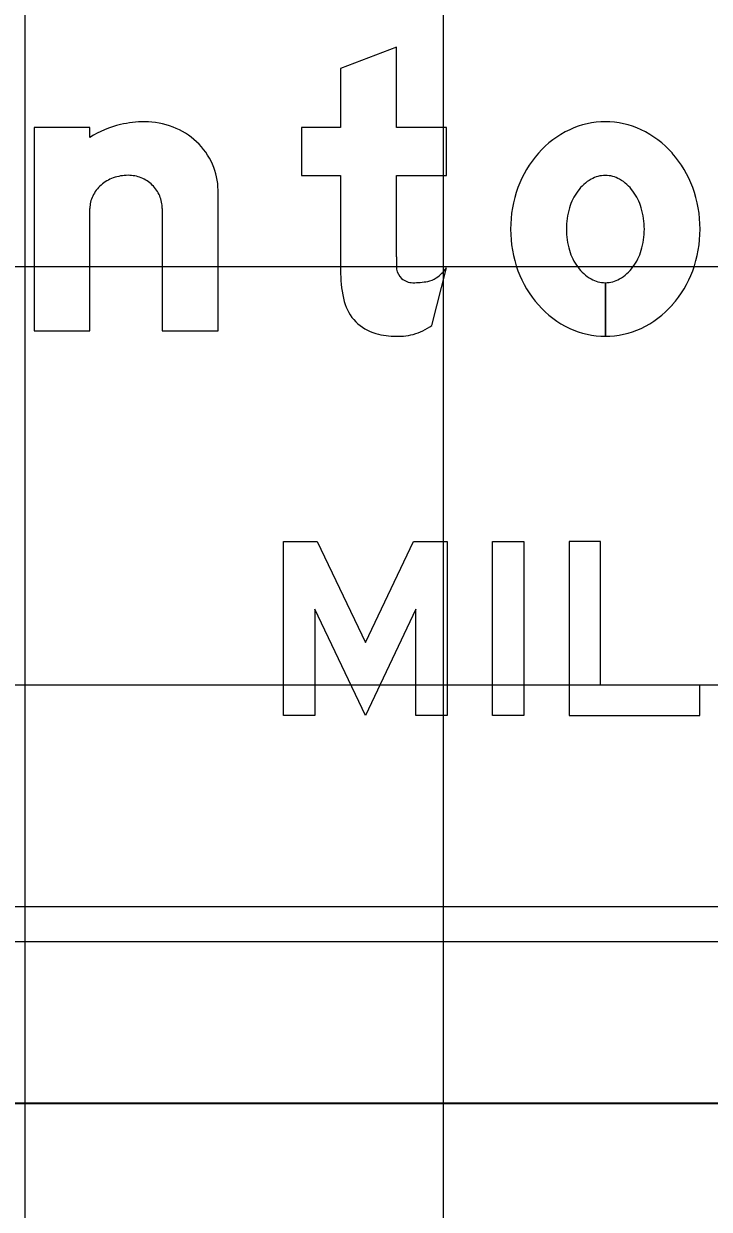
# Model space of a CAD drawing. Extents: x 1797809 to 2198143, y 249608 to 1237864.
# Drawn here: x 2194749.68 to 2194752.96, y 1237299.6 to 1237305.27 of the extents above; entities that cross this region are included whole.
import ezdxf

# ---------------------------------------------------------------- set-up
doc = ezdxf.new("R2010")
doc.units = 0
for name, color, linetype in [('GSBWFILL', 7, 'Continuous'), ('GSCOLORFILL', 7, 'Continuous'), ('GSDIMS', 7, 'Continuous'), ('GSOUTLINE', 7, 'Continuous'), ('GSSHT', 7, 'Continuous')]:
    doc.layers.add(name, color=color, linetype=linetype)

msp = doc.modelspace()

# ---------------------------------------------------------------- linework, layer by layer
at = {"layer": 'GSBWFILL'}
for p, q in [((2194750.344, 1237304.3828), (2194750.344, 1237303.7986)), ((2194751.6325, 1237303.8233), (2194751.7026, 1237304.0991)), ((2194752.4619, 1237303.7719), (2194752.4619, 1237304.0283)), ((2194752.4619, 1237304.0283), (2194752.4619, 1237303.7719))]:
    msp.add_line(p, q, dxfattribs=at)
for points in [[(2194751.4629, 1237304.1515), (2194751.4629, 1237304.5412), (2194751.7026, 1237304.5412), (2194751.7026, 1237304.7709), (2194751.4629, 1237304.7709), (2194751.4629, 1237305.1539), (2194751.1965, 1237305.0528), (2194751.1965, 1237304.7709), (2194751.01, 1237304.7709), (2194751.01, 1237304.5412), (2194751.1965, 1237304.5412), (2194751.1965, 1237304.071)], [(2194749.9977, 1237304.7228), (2194749.9977, 1237304.7709), (2194749.7313, 1237304.7709), (2194749.7313, 1237303.7986), (2194749.9977, 1237303.7986), (2194749.9977, 1237304.3828)], [(2194750.344, 1237303.7986), (2194750.6104, 1237303.7986), (2194750.6104, 1237304.4704)]]:
    msp.add_lwpolyline(points, dxfattribs=at)
for points in [[(2194751.3149, 1237302.3077), (2194751.5447, 1237302.7912), (2194751.7061, 1237302.7912), (2194751.7061, 1237301.9587), (2194751.5563, 1237301.9587), (2194751.5563, 1237302.4666), (2194751.3149, 1237301.9587), (2194751.0734, 1237302.4666), (2194751.0734, 1237301.9587), (2194750.9236, 1237301.9587), (2194750.9236, 1237302.7912), (2194751.085, 1237302.7912)], [(2194751.9226, 1237301.9587), (2194751.9226, 1237302.7912), (2194752.0724, 1237302.7912), (2194752.0724, 1237301.9587)], [(2194752.9133, 1237301.9587), (2194752.9133, 1237302.1044), (2194752.4387, 1237302.1044), (2194752.4387, 1237302.7912), (2194752.2889, 1237302.7912), (2194752.2889, 1237301.9587)]]:
    msp.add_lwpolyline(points, close=True, dxfattribs=at)
for centre, major_axis, ratio, start_param, end_param in [((2194750.2554, 1237304.3182), (0, 0.4797), 0.999997, 0.235088, 0.567132), ((2194750.2599, 1237304.2647), (0, 0.5328), 0.999997, 0, 0.219986), ((2194750.2599, 1237304.4225), (0, 0.375), 0.999997, 5.914285, 6.283185), ((2194750.2689, 1237304.4459), (0, 0.35), 0.999997, 5.532258, 5.914285), ((2194752.4872, 1237304.3422), (0, 0.461), 0.999994, 0.438571, 0.847388), ((2194752.4619, 1237304.3962), (0, 0.4014), 0.999994, 0, 0.438571), ((2194752.4619, 1237304.3962), (0, 0.4014), 0.999994, 5.844614, 6.283185), ((2194752.4366, 1237304.3422), (0, 0.461), 0.999994, 5.435798, 5.844614), ((2194750.2829, 1237304.4608), (0, 0.3295), 0.999997, 5.130076, 5.532258), ((2194752.5266, 1237304.3074), (0, 0.5136), 0.999994, 0.847388, 1.220117), ((2194752.3971, 1237304.3074), (0, 0.5136), 0.999994, 5.063069, 5.435798), ((2194750.3045, 1237304.4704), (0, 0.3059), 0.999997, 4.712389, 5.130076), ((2194750.1715, 1237304.3568), (0, 0.1833), 0.999997, 0.345704, 0.715718), ((2194750.1804, 1237304.332), (0, 0.2097), 0.999997, 0, 0.345704), ((2194750.1804, 1237304.3734), (0, 0.1683), 0.999997, 5.900624, 6.283185), ((2194750.1822, 1237304.378), (0, 0.1634), 0.999997, 5.51227, 5.900624), ((2194752.4944, 1237304.3465), (0, 0.2033), 0.999994, 0.517724, 0.942), ((2194752.4619, 1237304.4036), (0, 0.1375), 0.999994, 0, 0.517724), ((2194752.4619, 1237304.4036), (0, 0.1375), 0.999994, 5.765461, 6.283185), ((2194752.4293, 1237304.3465), (0, 0.2033), 0.999994, 5.341185, 5.765461), ((2194750.1577, 1237304.3726), (0, 0.1623), 0.999997, 0.715718, 1.126231), ((2194750.1851, 1237304.3809), (0, 0.1593), 0.999997, 5.115435, 5.51227), ((2194752.5885, 1237304.2847), (0, 0.5795), 0.999994, 1.220117, 1.570796), ((2194752.5457, 1237304.3092), (0, 0.2668), 0.999994, 0.942, 1.278197), ((2194752.378, 1237304.3092), (0, 0.2668), 0.999994, 5.004989, 5.341185), ((2194752.3353, 1237304.2847), (0, 0.5795), 0.999994, 4.712389, 5.063069), ((2194750.1364, 1237304.3828), (0, 0.1388), 0.999997, 1.126231, 1.570796), ((2194750.1895, 1237304.3828), (0, 0.1545), 0.999997, 4.712389, 5.115435), ((2194752.6268, 1237304.2847), (0, 0.3514), 0.999994, 1.278197, 1.570796), ((2194752.297, 1237304.2847), (0, 0.3514), 0.999994, 4.712389, 5.004989), ((2194752.5885, 1237304.2847), (0, 0.5795), 0.999994, 1.570796, 1.921476), ((2194752.6268, 1237304.2847), (0, 0.3514), 0.999994, 1.570796, 1.863396), ((2194752.297, 1237304.2847), (0, 0.3514), 0.999994, 4.419789, 4.712389), ((2194752.3353, 1237304.2847), (0, 0.5795), 0.999994, 4.361709, 4.712389), ((2194752.5457, 1237304.2603), (0, 0.2668), 0.999994, 1.863396, 2.199593), ((2194752.378, 1237304.2603), (0, 0.2668), 0.999994, 4.083593, 4.419789), ((2194753.1305, 1237304.1515), (0, 1.6676), 0.999992, 1.570796, 1.606005), ((2194751.7133, 1237304.071), (0, 0.5169), 0.999992, 1.570796, 1.830698), ((2194751.5394, 1237304.1058), (0, 0.0766), 0.999992, 1.74085, 2.407828), ((2194751.5273, 1237304.2298), (0, 0.2187), 0.999992, 3.756278, 4.071638), ((2194752.5266, 1237304.2621), (0, 0.5136), 0.999994, 1.921476, 2.294205), ((2194752.4944, 1237304.223), (0, 0.2033), 0.999994, 2.199593, 2.623869), ((2194752.4293, 1237304.223), (0, 0.2033), 0.999994, 3.659317, 4.083593), ((2194752.3971, 1237304.2621), (0, 0.5136), 0.999994, 3.98898, 4.361709), ((2194751.5418, 1237304.1085), (0, 0.0802), 0.999992, 2.407828, 3.141593), ((2194751.5418, 1237304.449), (0, 0.4207), 0.999992, 3.141593, 3.310762), ((2194751.5958, 1237304.1328), (0, 0.0999), 0.999992, 3.310762, 3.756278), ((2194752.4619, 1237304.1659), (0, 0.1375), 0.999994, 2.623869, 3.141593), ((2194752.4619, 1237304.1659), (0, 0.1375), 0.999994, 3.142077, 3.659317), ((2194751.423, 1237303.9938), (0, 0.2165), 0.999992, 1.830698, 2.869526), ((2194752.4872, 1237304.2273), (0, 0.461), 0.999994, 2.294205, 2.703022), ((2194752.4366, 1237304.2273), (0, 0.461), 0.999994, 3.580164, 3.98898), ((2194751.4629, 1237304.1367), (0, 0.3648), 0.999992, 2.869526, 3.141593), ((2194751.4826, 1237303.989), (0, 0.2165), 0.999992, 3.205734, 3.427755), ((2194751.4543, 1237304.0854), (0, 0.3169), 0.999992, 3.427755, 3.738844), ((2194752.4619, 1237304.1733), (0, 0.4014), 0.999994, 2.703022, 3.141593), ((2194752.4619, 1237304.1733), (0, 0.4014), 0.999994, 3.141759, 3.580164), ((2194751.4629, 1237304.2972), (0, 0.5253), 0.999992, 3.141593, 3.205734)]:
    msp.add_ellipse(centre, major_axis=major_axis, ratio=ratio, start_param=start_param, end_param=end_param, dxfattribs=at)
at = {"layer": 'GSCOLORFILL'}
for p, q in [((2194750.344, 1237304.3828), (2194750.344, 1237303.7986)), ((2194751.6325, 1237303.8233), (2194751.7026, 1237304.0991)), ((2194752.4619, 1237303.7719), (2194752.4619, 1237304.0283)), ((2194752.4619, 1237304.0283), (2194752.4619, 1237303.7719)), ((2194756.3829, 1237301.0445), (2194744.8961, 1237301.0445)), ((2194744.8961, 1237300.878), (2194756.3829, 1237300.878))]:
    msp.add_line(p, q, dxfattribs=at)
for points in [[(2194751.4629, 1237304.1515), (2194751.4629, 1237304.5412), (2194751.7026, 1237304.5412), (2194751.7026, 1237304.7709), (2194751.4629, 1237304.7709), (2194751.4629, 1237305.1539), (2194751.1965, 1237305.0528), (2194751.1965, 1237304.7709), (2194751.01, 1237304.7709), (2194751.01, 1237304.5412), (2194751.1965, 1237304.5412), (2194751.1965, 1237304.071)], [(2194749.9977, 1237304.7228), (2194749.9977, 1237304.7709), (2194749.7313, 1237304.7709), (2194749.7313, 1237303.7986), (2194749.9977, 1237303.7986), (2194749.9977, 1237304.3828)], [(2194750.344, 1237303.7986), (2194750.6104, 1237303.7986), (2194750.6104, 1237304.4704)]]:
    msp.add_lwpolyline(points, dxfattribs=at)
for points in [[(2194751.3149, 1237302.3077), (2194751.5447, 1237302.7912), (2194751.7061, 1237302.7912), (2194751.7061, 1237301.9587), (2194751.5563, 1237301.9587), (2194751.5563, 1237302.4666), (2194751.3149, 1237301.9587), (2194751.0734, 1237302.4666), (2194751.0734, 1237301.9587), (2194750.9236, 1237301.9587), (2194750.9236, 1237302.7912), (2194751.085, 1237302.7912)], [(2194751.9226, 1237301.9587), (2194751.9226, 1237302.7912), (2194752.0724, 1237302.7912), (2194752.0724, 1237301.9587)], [(2194752.9133, 1237301.9587), (2194752.9133, 1237302.1044), (2194752.4387, 1237302.1044), (2194752.4387, 1237302.7912), (2194752.2889, 1237302.7912), (2194752.2889, 1237301.9587)]]:
    msp.add_lwpolyline(points, close=True, dxfattribs=at)
for centre, major_axis, ratio, start_param, end_param in [((2194750.2554, 1237304.3182), (0, 0.4797), 0.999997, 0.235088, 0.567132), ((2194750.2599, 1237304.2647), (0, 0.5328), 0.999997, 0, 0.219986), ((2194750.2599, 1237304.4225), (0, 0.375), 0.999997, 5.914285, 6.283185), ((2194750.2689, 1237304.4459), (0, 0.35), 0.999997, 5.532258, 5.914285), ((2194752.4872, 1237304.3422), (0, 0.461), 0.999994, 0.438571, 0.847388), ((2194752.4619, 1237304.3962), (0, 0.4014), 0.999994, 0, 0.438571), ((2194752.4619, 1237304.3962), (0, 0.4014), 0.999994, 5.844614, 6.283185), ((2194752.4366, 1237304.3422), (0, 0.461), 0.999994, 5.435798, 5.844614), ((2194750.2829, 1237304.4608), (0, 0.3295), 0.999997, 5.130076, 5.532258), ((2194752.5266, 1237304.3074), (0, 0.5136), 0.999994, 0.847388, 1.220117), ((2194752.3971, 1237304.3074), (0, 0.5136), 0.999994, 5.063069, 5.435798), ((2194750.3045, 1237304.4704), (0, 0.3059), 0.999997, 4.712389, 5.130076), ((2194750.1715, 1237304.3568), (0, 0.1833), 0.999997, 0.345704, 0.715718), ((2194750.1804, 1237304.332), (0, 0.2097), 0.999997, 0, 0.345704), ((2194750.1804, 1237304.3734), (0, 0.1683), 0.999997, 5.900624, 6.283185), ((2194750.1822, 1237304.378), (0, 0.1634), 0.999997, 5.51227, 5.900624), ((2194752.4944, 1237304.3465), (0, 0.2033), 0.999994, 0.517724, 0.942), ((2194752.4619, 1237304.4036), (0, 0.1375), 0.999994, 0, 0.517724), ((2194752.4619, 1237304.4036), (0, 0.1375), 0.999994, 5.765461, 6.283185), ((2194752.4293, 1237304.3465), (0, 0.2033), 0.999994, 5.341185, 5.765461), ((2194750.1577, 1237304.3726), (0, 0.1623), 0.999997, 0.715718, 1.126231), ((2194750.1851, 1237304.3809), (0, 0.1593), 0.999997, 5.115435, 5.51227), ((2194752.5885, 1237304.2847), (0, 0.5795), 0.999994, 1.220117, 1.570796), ((2194752.5457, 1237304.3092), (0, 0.2668), 0.999994, 0.942, 1.278197), ((2194752.378, 1237304.3092), (0, 0.2668), 0.999994, 5.004989, 5.341185), ((2194752.3353, 1237304.2847), (0, 0.5795), 0.999994, 4.712389, 5.063069), ((2194750.1364, 1237304.3828), (0, 0.1388), 0.999997, 1.126231, 1.570796), ((2194750.1895, 1237304.3828), (0, 0.1545), 0.999997, 4.712389, 5.115435), ((2194752.6268, 1237304.2847), (0, 0.3514), 0.999994, 1.278197, 1.570796), ((2194752.297, 1237304.2847), (0, 0.3514), 0.999994, 4.712389, 5.004989), ((2194752.5885, 1237304.2847), (0, 0.5795), 0.999994, 1.570796, 1.921476), ((2194752.6268, 1237304.2847), (0, 0.3514), 0.999994, 1.570796, 1.863396), ((2194752.297, 1237304.2847), (0, 0.3514), 0.999994, 4.419789, 4.712389), ((2194752.3353, 1237304.2847), (0, 0.5795), 0.999994, 4.361709, 4.712389), ((2194752.5457, 1237304.2603), (0, 0.2668), 0.999994, 1.863396, 2.199593), ((2194752.378, 1237304.2603), (0, 0.2668), 0.999994, 4.083593, 4.419789), ((2194753.1305, 1237304.1515), (0, 1.6676), 0.999992, 1.570796, 1.606005), ((2194751.7133, 1237304.071), (0, 0.5169), 0.999992, 1.570796, 1.830698), ((2194751.5394, 1237304.1058), (0, 0.0766), 0.999992, 1.74085, 2.407828), ((2194751.5273, 1237304.2298), (0, 0.2187), 0.999992, 3.756278, 4.071638), ((2194752.5266, 1237304.2621), (0, 0.5136), 0.999994, 1.921476, 2.294205), ((2194752.4944, 1237304.223), (0, 0.2033), 0.999994, 2.199593, 2.623869), ((2194752.4293, 1237304.223), (0, 0.2033), 0.999994, 3.659317, 4.083593), ((2194752.3971, 1237304.2621), (0, 0.5136), 0.999994, 3.98898, 4.361709), ((2194751.5418, 1237304.1085), (0, 0.0802), 0.999992, 2.407828, 3.141593), ((2194751.5418, 1237304.449), (0, 0.4207), 0.999992, 3.141593, 3.310762), ((2194751.5958, 1237304.1328), (0, 0.0999), 0.999992, 3.310762, 3.756278), ((2194752.4619, 1237304.1659), (0, 0.1375), 0.999994, 2.623869, 3.141593), ((2194752.4619, 1237304.1659), (0, 0.1375), 0.999994, 3.142077, 3.659317), ((2194751.423, 1237303.9938), (0, 0.2165), 0.999992, 1.830698, 2.869526), ((2194752.4872, 1237304.2273), (0, 0.461), 0.999994, 2.294205, 2.703022), ((2194752.4366, 1237304.2273), (0, 0.461), 0.999994, 3.580164, 3.98898), ((2194751.4629, 1237304.1367), (0, 0.3648), 0.999992, 2.869526, 3.141593), ((2194751.4826, 1237303.989), (0, 0.2165), 0.999992, 3.205734, 3.427755), ((2194751.4543, 1237304.0854), (0, 0.3169), 0.999992, 3.427755, 3.738844), ((2194752.4619, 1237304.1733), (0, 0.4014), 0.999994, 2.703022, 3.141593), ((2194752.4619, 1237304.1733), (0, 0.4014), 0.999994, 3.141759, 3.580164), ((2194751.4629, 1237304.2972), (0, 0.5253), 0.999992, 3.141593, 3.205734)]:
    msp.add_ellipse(centre, major_axis=major_axis, ratio=ratio, start_param=start_param, end_param=end_param, dxfattribs=at)
at = {"layer": 'GSDIMS'}
msp.add_line((2194757.3819, 1237300.102), (2194743.8961, 1237300.102), dxfattribs=at)
at = {"layer": 'GSOUTLINE'}
for p, q in [((2194750.344, 1237304.3828), (2194750.344, 1237303.7986)), ((2194751.6325, 1237303.8233), (2194751.7026, 1237304.0991))]:
    msp.add_line(p, q, dxfattribs=at)
for points in [[(2194751.4629, 1237304.1515), (2194751.4629, 1237304.5412), (2194751.7026, 1237304.5412), (2194751.7026, 1237304.7709), (2194751.4629, 1237304.7709), (2194751.4629, 1237305.1539), (2194751.1965, 1237305.0528), (2194751.1965, 1237304.7709), (2194751.01, 1237304.7709), (2194751.01, 1237304.5412), (2194751.1965, 1237304.5412), (2194751.1965, 1237304.071)], [(2194749.9977, 1237304.7228), (2194749.9977, 1237304.7709), (2194749.7313, 1237304.7709), (2194749.7313, 1237303.7986), (2194749.9977, 1237303.7986), (2194749.9977, 1237304.3828)], [(2194750.344, 1237303.7986), (2194750.6104, 1237303.7986), (2194750.6104, 1237304.4704)]]:
    msp.add_lwpolyline(points, dxfattribs=at)
for points in [[(2194751.3149, 1237302.3077), (2194751.5447, 1237302.7912), (2194751.7061, 1237302.7912), (2194751.7061, 1237301.9587), (2194751.5563, 1237301.9587), (2194751.5563, 1237302.4666), (2194751.3149, 1237301.9587), (2194751.0734, 1237302.4666), (2194751.0734, 1237301.9587), (2194750.9236, 1237301.9587), (2194750.9236, 1237302.7912), (2194751.085, 1237302.7912)], [(2194751.9226, 1237301.9587), (2194751.9226, 1237302.7912), (2194752.0724, 1237302.7912), (2194752.0724, 1237301.9587)], [(2194752.9133, 1237301.9587), (2194752.9133, 1237302.1044), (2194752.4387, 1237302.1044), (2194752.4387, 1237302.7912), (2194752.2889, 1237302.7912), (2194752.2889, 1237301.9587)]]:
    msp.add_lwpolyline(points, close=True, dxfattribs=at)
for centre, major_axis, ratio, start_param, end_param in [((2194750.2554, 1237304.3182), (0, 0.4797), 0.999997, 0.235088, 0.567132), ((2194750.2599, 1237304.2647), (0, 0.5328), 0.999997, 0, 0.219986), ((2194750.2599, 1237304.4225), (0, 0.375), 0.999997, 5.914285, 6.283185), ((2194750.2689, 1237304.4459), (0, 0.35), 0.999997, 5.532258, 5.914285), ((2194752.4872, 1237304.3422), (0, 0.461), 0.999994, 0.438571, 0.847388), ((2194752.4619, 1237304.3962), (0, 0.4014), 0.999994, 0, 0.438571), ((2194752.4619, 1237304.3962), (0, 0.4014), 0.999994, 5.844614, 6.283185), ((2194752.4366, 1237304.3422), (0, 0.461), 0.999994, 5.435798, 5.844614), ((2194750.2829, 1237304.4608), (0, 0.3295), 0.999997, 5.130076, 5.532258), ((2194752.5266, 1237304.3074), (0, 0.5136), 0.999994, 0.847388, 1.220117), ((2194752.3971, 1237304.3074), (0, 0.5136), 0.999994, 5.063069, 5.435798), ((2194750.3045, 1237304.4704), (0, 0.3059), 0.999997, 4.712389, 5.130076), ((2194750.1715, 1237304.3568), (0, 0.1833), 0.999997, 0.345704, 0.715718), ((2194750.1804, 1237304.332), (0, 0.2097), 0.999997, 0, 0.345704), ((2194750.1804, 1237304.3734), (0, 0.1683), 0.999997, 5.900624, 6.283185), ((2194750.1822, 1237304.378), (0, 0.1634), 0.999997, 5.51227, 5.900624), ((2194752.4944, 1237304.3465), (0, 0.2033), 0.999994, 0.517724, 0.942), ((2194752.4619, 1237304.4036), (0, 0.1375), 0.999994, 0, 0.517724), ((2194752.4619, 1237304.4036), (0, 0.1375), 0.999994, 5.765461, 6.283185), ((2194752.4293, 1237304.3465), (0, 0.2033), 0.999994, 5.341185, 5.765461), ((2194750.1577, 1237304.3726), (0, 0.1623), 0.999997, 0.715718, 1.126231), ((2194750.1851, 1237304.3809), (0, 0.1593), 0.999997, 5.115435, 5.51227), ((2194752.5885, 1237304.2847), (0, 0.5795), 0.999994, 1.220117, 1.570796), ((2194752.5457, 1237304.3092), (0, 0.2668), 0.999994, 0.942, 1.278197), ((2194752.378, 1237304.3092), (0, 0.2668), 0.999994, 5.004989, 5.341185), ((2194752.3353, 1237304.2847), (0, 0.5795), 0.999994, 4.712389, 5.063069), ((2194750.1364, 1237304.3828), (0, 0.1388), 0.999997, 1.126231, 1.570796), ((2194750.1895, 1237304.3828), (0, 0.1545), 0.999997, 4.712389, 5.115435), ((2194752.6268, 1237304.2847), (0, 0.3514), 0.999994, 1.278197, 1.570796), ((2194752.297, 1237304.2847), (0, 0.3514), 0.999994, 4.712389, 5.004989), ((2194752.5885, 1237304.2847), (0, 0.5795), 0.999994, 1.570796, 1.921476), ((2194752.6268, 1237304.2847), (0, 0.3514), 0.999994, 1.570796, 1.863396), ((2194752.297, 1237304.2847), (0, 0.3514), 0.999994, 4.419789, 4.712389), ((2194752.3353, 1237304.2847), (0, 0.5795), 0.999994, 4.361709, 4.712389), ((2194752.5457, 1237304.2603), (0, 0.2668), 0.999994, 1.863396, 2.199593), ((2194752.378, 1237304.2603), (0, 0.2668), 0.999994, 4.083593, 4.419789), ((2194753.1305, 1237304.1515), (0, 1.6676), 0.999992, 1.570796, 1.606005), ((2194751.7133, 1237304.071), (0, 0.5169), 0.999992, 1.570796, 1.830698), ((2194751.5394, 1237304.1058), (0, 0.0766), 0.999992, 1.74085, 2.407828), ((2194751.5273, 1237304.2298), (0, 0.2187), 0.999992, 3.756278, 4.071638), ((2194752.5266, 1237304.2621), (0, 0.5136), 0.999994, 1.921476, 2.294205), ((2194752.4944, 1237304.223), (0, 0.2033), 0.999994, 2.199593, 2.623869), ((2194752.4293, 1237304.223), (0, 0.2033), 0.999994, 3.659317, 4.083593), ((2194752.3971, 1237304.2621), (0, 0.5136), 0.999994, 3.98898, 4.361709), ((2194751.5418, 1237304.1085), (0, 0.0802), 0.999992, 2.407828, 3.141593), ((2194751.5418, 1237304.449), (0, 0.4207), 0.999992, 3.141593, 3.310762), ((2194751.5958, 1237304.1328), (0, 0.0999), 0.999992, 3.310762, 3.756278), ((2194752.4619, 1237304.1659), (0, 0.1375), 0.999994, 2.623869, 3.141593), ((2194752.4619, 1237304.1659), (0, 0.1375), 0.999994, 3.141593, 3.659317), ((2194751.423, 1237303.9938), (0, 0.2165), 0.999992, 1.830698, 2.869526), ((2194752.4872, 1237304.2273), (0, 0.461), 0.999994, 2.294205, 2.703022), ((2194752.4366, 1237304.2273), (0, 0.461), 0.999994, 3.580164, 3.98898), ((2194751.4629, 1237304.1367), (0, 0.3648), 0.999992, 2.869526, 3.141593), ((2194751.4826, 1237303.989), (0, 0.2165), 0.999992, 3.205734, 3.427755), ((2194751.4543, 1237304.0854), (0, 0.3169), 0.999992, 3.427755, 3.738844), ((2194752.4619, 1237304.1733), (0, 0.4014), 0.999994, 2.703022, 3.141593), ((2194752.4619, 1237304.1733), (0, 0.4014), 0.999994, 3.141593, 3.580164), ((2194751.4629, 1237304.2972), (0, 0.5253), 0.999992, 3.141593, 3.205734)]:
    msp.add_ellipse(centre, major_axis=major_axis, ratio=ratio, start_param=start_param, end_param=end_param, dxfattribs=at)
at = {"layer": 'GSSHT'}
for p, q in [((2194749.6881, 1237258.1062), (2194749.6881, 1237318.1062)), ((2194751.6881, 1237258.1062), (2194751.6881, 1237318.1062)), ((2194697.6881, 1237304.1062), (2194827.6881, 1237304.1062)), ((2194697.6881, 1237302.1062), (2194827.6881, 1237302.1062)), ((2194697.6881, 1237300.1062), (2194827.6881, 1237300.1062))]:
    msp.add_line(p, q, dxfattribs=at)

doc.saveas('drawing.dxf')
